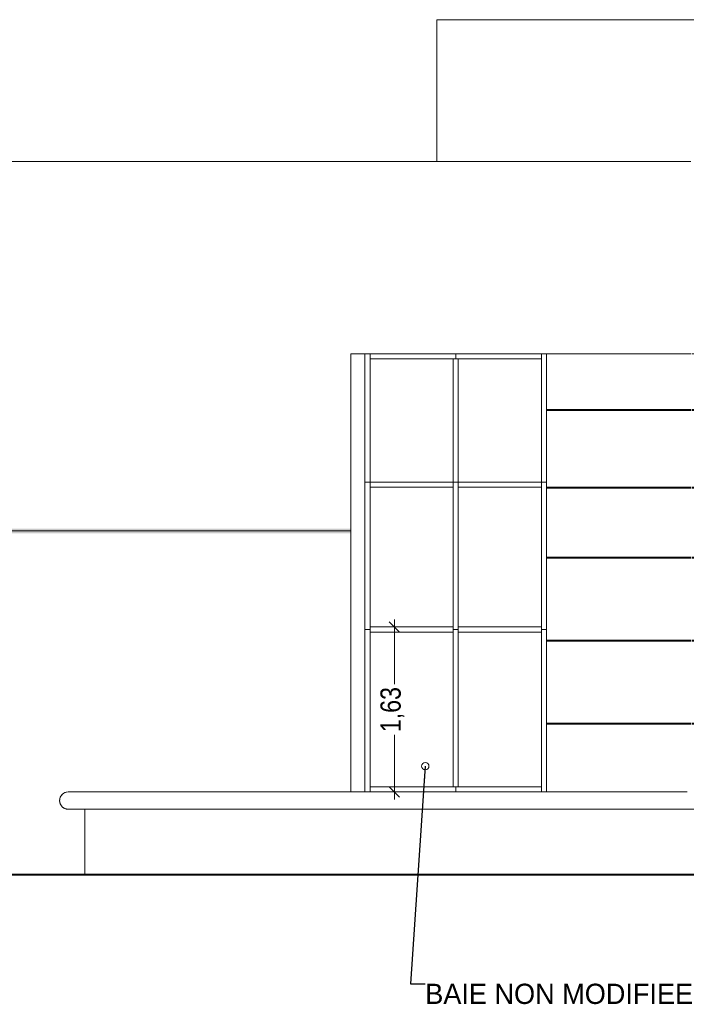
# Model space of a CAD drawing. Header units: millimetres. Extents: x 52659 to 1698020, y -10054 to 104697.
# Tile 341 of 363: x 1341875 to 1348459, y 2463 to 12191. Entities that reach past the tile are written whole.
import ezdxf

# ---------------------------------------------------------------- set-up
doc = ezdxf.new("R2010")
doc.units = ezdxf.units.MM
doc.header["$MEASUREMENT"] = 0
for name, color, linetype in [('01-02 Terrain 2D - limites parcelles.Terrain', 7, 'Continuous'), ('02-04 Mur.Construction', 7, 'Continuous'), ('05-02 Cotation 200ème 100ème.Cotations', 7, 'Continuous'), ('06-05 Etiquette.Texte', 7, 'Continuous'), ('08-07 2D Textures.2D', 7, 'Continuous'), ('A-GLAZ-CWMG-OTLN.Modèle IFC', 7, 'Continuous'), ('A-WALL-____-OTLN.Modèle IFC', 7, 'Continuous')]:
    doc.layers.add(name, color=color, linetype=linetype)
doc.styles.add('STYLE_GENERE_3', font='ARIALN.TTF')
doc.dimstyles.new('STYLE_GENERE__2', dxfattribs={"dimtxt": 200, "dimasz": 95, "dimexe": 0.18, "dimexo": 100, "dimgap": 0, "dimtad": 0, "dimlfac": 0.001, "dimzin": 0, "dimdsep": 46, "dimtxsty": 'STYLE_GENERE_3', "dimblk": 'ARROWHEAD_6', "dimblk1": 'ARROWHEAD_6', "dimblk2": 'ARROWHEAD_6', "dimcen": 0.09, "dimclrd": 7, "dimclre": 7, "dimclrt": 7, "dimazin": 0, "dimtfac": 1, "dimtdec": 4, "dimtmove": 0, "dimatfit": 3, "dimfxl": 1, "dimtolj": 1, "dimtzin": 0, "dimarcsym": 0})
doc.dimstyles.new('STYLE_GENERE__4', dxfattribs={"dimtxt": 0.18, "dimasz": 145.92, "dimexe": 0.18, "dimexo": 0.0625, "dimgap": 0, "dimtad": 0, "dimtih": 1, "dimtoh": 1, "dimdec": 4, "dimzin": 0, "dimdsep": 46, "dimcen": 0.09, "dimadec": 0, "dimazin": 0, "dimtfac": 1, "dimtdec": 4, "dimtmove": 0, "dimatfit": 3, "dimldrblk": 'ARROWHEAD_1', "dimfxl": 1, "dimtolj": 1, "dimtzin": 0, "dimarcsym": 0})

# ---------------------------------------------------------------- blocks, each defined once
blk = doc.blocks.new('Élément de coupe_836_4', base_point=(1305239.9, 3740.7))
at = {"layer": 'A-WALL-____-OTLN.Modèle IFC', "color": 7, "linetype": 'Continuous', "lineweight": 9}
for p, q in [((1342519.9, 3740.7), (1342519.9, 4390.7)), ((1343019.9, 3740.7), (1342519.9, 3740.7))]:
    blk.add_line(p, q, dxfattribs=at)
blk = doc.blocks.new('Élément de coupe_837_4', base_point=(1305239.9, 3740.7))
at = {"layer": 'A-WALL-____-OTLN.Modèle IFC', "color": 7, "linetype": 'Continuous', "lineweight": 9}
blk.add_line((1353697.4, 3740.7), (1343019.9, 3740.7), dxfattribs=at)
blk = doc.blocks.new('Élément de coupe_838_4', base_point=(1305239.9, 3740.7))
at = {"layer": 'A-WALL-____-OTLN.Modèle IFC', "color": 7, "linetype": 'Continuous', "lineweight": 18}
for p, q in [((1342269.9, 4475.7), (1342272.8, 4497.7)), ((1342270.6, 4486.7), (1342269.9, 4475.7)), ((1342272.8, 4453.7), (1342269.9, 4475.7)), ((1342269.9, 4475.7), (1342270.6, 4464.7)), ((1342270.6, 4486.5), (1342270, 4480.1)), ((1342270, 4480.1), (1342270.1, 4478.4)), ((1342270.6, 4486.7), (1342272.8, 4497.7)), ((1342270.6, 4486.7), (1342271.6, 4492.9)), ((1342271.6, 4492.9), (1342272.2, 4494.8)), ((1342272.8, 4497.7), (1342281.3, 4518.2)), ((1342272.8, 4497.7), (1342276.3, 4508)), ((1342275, 4504.2), (1342275.7, 4506.5)), ((1342275.7, 4506.5), (1342276.2, 4507.8)), ((1342276.2, 4507.8), (1342276.3, 4508)), ((1342281.3, 4518.2), (1342276.3, 4508)), ((1342276.4, 4508.2), (1342276.3, 4508.1)), ((1342276.4, 4508.2), (1342276.6, 4508.7)), ((1342276.4, 4508.2), (1342276.5, 4508.5)), ((1342281.3, 4518.2), (1342294.8, 4535.8)), ((1342287.1, 4527), (1342281.3, 4518.2)), ((1342282.9, 4520.7), (1342283.7, 4522.1)), ((1342283.7, 4522.1), (1342285.1, 4524.2)), ((1342284.4, 4522.8), (1342285.1, 4524.2)), ((1342287.1, 4527), (1342285.1, 4524.2)), ((1342294.8, 4535.8), (1342287.1, 4527)), ((1342287.1, 4527), (1342294.6, 4535.6)), ((1342287.5, 4527.4), (1342287.3, 4527.1)), ((1342287.5, 4527.4), (1342293.8, 4534.8)), ((1342293.8, 4534.8), (1342292.2, 4532.9)), ((1342293.8, 4534.8), (1342294.3, 4535.2)), ((1342294.7, 4535.7), (1342294.6, 4535.6)), ((1342294.8, 4535.8), (1342312.4, 4549.3)), ((1342294.8, 4535.8), (1342302.6, 4542.7)), ((1342301.7, 4542), (1342296.1, 4536.9)), ((1342302.3, 4542.4), (1342301.7, 4542)), ((1342302.3, 4542.4), (1342302.3, 4542.5)), ((1342312.4, 4549.3), (1342302.6, 4542.7)), ((1342302.6, 4542.7), (1342306.9, 4545.8)), ((1342303.2, 4543.1), (1342303, 4543)), ((1342303, 4543), (1342303, 4543)), ((1342306, 4545.2), (1342303.2, 4543.1)), ((1342304.3, 4544), (1342306, 4545.2)), ((1342306, 4545.2), (1342306.2, 4545.3)), ((1342306.9, 4545.8), (1342308.9, 4547)), ((1342312.4, 4549.3), (1342332.9, 4557.8)), ((1342321.9, 4554), (1342312.4, 4549.3)), ((1342320.1, 4553.1), (1342321.1, 4553.7)), ((1342321.1, 4553.7), (1342321.3, 4553.8)), ((1342321.3, 4553.8), (1342321.9, 4554)), ((1342332.9, 4557.8), (1342321.9, 4554)), ((1342322.4, 4554.2), (1342321.9, 4554)), ((1342322.4, 4554.2), (1342326, 4555.6)), ((1342322.4, 4554.2), (1342323.5, 4554.6)), ((1342327.3, 4556), (1342326, 4555.6)), ((1342337.2, 4558.8), (1342332.9, 4557.8)), ((1342337.2, 4558.8), (1342354.9, 4560.7)), ((1342338.5, 4559.1), (1342337.2, 4558.8)), ((1342354.9, 4560.7), (1342338.5, 4559.1)), ((1342676.8, 4560.7), (1342354.9, 4560.7)), ((1342998.7, 4560.7), (1342676.8, 4560.7)), ((1343642.6, 4560.7), (1342998.7, 4560.7)), ((1343964.5, 4560.7), (1343642.6, 4560.7)), ((1344286.4, 4560.7), (1343964.5, 4560.7)), ((1344930.3, 4560.7), (1344286.4, 4560.7)), ((1345327.6, 4560.7), (1344930.3, 4560.7)), ((1345724.9, 4560.7), (1345327.6, 4560.7)), ((1346122.2, 4560.7), (1345724.9, 4560.7)), ((1346519.5, 4560.7), (1346122.2, 4560.7)), ((1346916.8, 4560.7), (1346519.5, 4560.7)), ((1347314.1, 4560.7), (1346916.8, 4560.7)), ((1347711.4, 4560.7), (1347314.1, 4560.7)), ((1348108.7, 4560.7), (1347711.4, 4560.7)), ((1348468.3, 4560.7), (1348108.7, 4560.7)), ((1342270.5, 4466.8), (1342270.5, 4465.4)), ((1342270.6, 4464.8), (1342270.5, 4465.4)), ((1342270.6, 4464.7), (1342272.8, 4453.7)), ((1342270.6, 4464.6), (1342270.7, 4464.3)), ((1342281.3, 4433.2), (1342272.8, 4453.7)), ((1342272.8, 4453.7), (1342276.2, 4443.5)), ((1342273.4, 4452), (1342273.7, 4450.7)), ((1342275.4, 4445.6), (1342273.7, 4450.7)), ((1342275.4, 4445.6), (1342275.1, 4447)), ((1342276.2, 4443.5), (1342275.4, 4445.6)), ((1342276.2, 4443.5), (1342281.3, 4433.2)), ((1342276.3, 4443.4), (1342276.4, 4443.2)), ((1342276.4, 4443.2), (1342279.8, 4435.8)), ((1342279.8, 4435.8), (1342277.9, 4440.2)), ((1342280.6, 4434.6), (1342279.8, 4435.8)), ((1342294.8, 4415.6), (1342281.3, 4433.2)), ((1342281.3, 4433.2), (1342287.1, 4424.5)), ((1342286.6, 4425.1), (1342285.6, 4426.7)), ((1342286.6, 4425.1), (1342287.1, 4424.5)), ((1342287.1, 4424.5), (1342294.8, 4415.6)), ((1342287.1, 4424.5), (1342287.5, 4424)), ((1342291.2, 4419.7), (1342287.5, 4424)), ((1342288.6, 4422.7), (1342287.5, 4424)), ((1342294.8, 4415.6), (1342302.6, 4408.7)), ((1342312.4, 4402.1), (1342294.8, 4415.6)), ((1342297.6, 4412.9), (1342296.6, 4414)), ((1342297.6, 4412.9), (1342302.4, 4408.9)), ((1342312.4, 4402.1), (1342302.6, 4408.7)), ((1342302.6, 4408.7), (1342302.8, 4408.6)), ((1342302.8, 4408.6), (1342303.1, 4408.4)), ((1342303.2, 4408.3), (1342302.9, 4408.5)), ((1342306.8, 4405.8), (1342303.2, 4408.3)), ((1342303.7, 4407.9), (1342303.2, 4408.3)), ((1342315.1, 4400.6), (1342312.4, 4402.1)), ((1342332.9, 4393.6), (1342312.4, 4402.1)), ((1342315.1, 4400.6), (1342321.2, 4397.7)), ((1342316.9, 4399.7), (1342317.3, 4399.4)), ((1342321.2, 4397.7), (1342317.3, 4399.4)), ((1342328.8, 4394.8), (1342321.2, 4397.7)), ((1342322.4, 4397.2), (1342321.6, 4397.5)), ((1342323.7, 4396.7), (1342322.4, 4397.2)), ((1342323.9, 4396.7), (1342323.7, 4396.7)), ((1342332.9, 4393.6), (1342328.8, 4394.8)), ((1342354.9, 4390.7), (1342332.9, 4393.6)), ((1342333.2, 4393.6), (1342333.7, 4393.4)), ((1342333.2, 4393.5), (1342333.2, 4393.6)), ((1342333.7, 4393.4), (1342338.4, 4392.3)), ((1342338.4, 4392.3), (1342334.1, 4393.4)), ((1342354.9, 4390.7), (1342338.4, 4392.3)), ((1342338.6, 4392.3), (1342338.5, 4392.3)), ((1342340.3, 4392), (1342338.6, 4392.3)), ((1342354.9, 4390.7), (1342338.6, 4392.3)), ((1342354.9, 4390.7), (1342340.3, 4392)), ((1342354.9, 4390.7), (1342676.8, 4390.7)), ((1342676.8, 4390.7), (1342998.7, 4390.7)), ((1342998.7, 4390.7), (1343642.6, 4390.7)), ((1343642.6, 4390.7), (1344286.4, 4390.7)), ((1344286.4, 4390.7), (1344930.3, 4390.7)), ((1344930.3, 4390.7), (1345402.9, 4390.7)), ((1345402.9, 4390.7), (1345875.6, 4390.7)), ((1345875.6, 4390.7), (1346348.3, 4390.7)), ((1346348.3, 4390.7), (1346821, 4390.7)), ((1346821, 4390.7), (1347293.7, 4390.7)), ((1347293.7, 4390.7), (1347766.4, 4390.7)), ((1347766.4, 4390.7), (1348239.1, 4390.7)), ((1348239.1, 4390.7), (1348711.7, 4390.7))]:
    blk.add_line(p, q, dxfattribs=at)
blk = doc.blocks.new('Élément de coupe_840_4', base_point=(1305239.9, 3740.7))
at = {"layer": 'A-WALL-____-OTLN.Modèle IFC', "color": 7, "linetype": 'Continuous', "lineweight": 9}
for p, q in [((1347079.9, 7140.7), (1347079.9, 6880.7)), ((1347079.9, 6870.7), (1347079.9, 6880.7)), ((1347079.9, 6880.7), (1348508.2, 6880.7)), ((1347079.9, 6870.7), (1347079.9, 6060.7)), ((1348508.2, 6870.7), (1347079.9, 6870.7)), ((1348518.2, 6880.7), (1349941.6, 6880.7)), ((1349941.6, 6870.7), (1348518.2, 6870.7)), ((1349951.6, 6880.7), (1351099.9, 6880.7)), ((1351099.9, 6870.7), (1349951.6, 6870.7)), ((1347079.9, 6050.7), (1347079.9, 6060.7)), ((1347079.9, 6060.7), (1348508.2, 6060.7)), ((1347079.9, 6050.7), (1347079.9, 5240.7)), ((1348508.2, 6050.7), (1347079.9, 6050.7)), ((1348518.2, 6060.7), (1349941.6, 6060.7)), ((1349941.6, 6050.7), (1348518.2, 6050.7)), ((1349951.6, 6060.7), (1351099.9, 6060.7)), ((1351099.9, 6050.7), (1349951.6, 6050.7)), ((1347079.9, 5230.7), (1347079.9, 5240.7)), ((1347079.9, 5240.7), (1348508.2, 5240.7)), ((1348508.2, 5230.7), (1347079.9, 5230.7)), ((1347079.9, 5230.7), (1347079.9, 4560.7)), ((1348518.2, 5240.7), (1349941.6, 5240.7)), ((1349941.6, 5230.7), (1348518.2, 5230.7)), ((1349951.6, 5240.7), (1351099.9, 5240.7)), ((1351099.9, 5230.7), (1349951.6, 5230.7))]:
    blk.add_line(p, q, dxfattribs=at)
blk = doc.blocks.new('Élément de coupe_843_4', base_point=(1305239.9, 3740.7))
at = {"layer": 'A-WALL-____-OTLN.Modèle IFC', "color": 7, "linetype": 'Continuous', "lineweight": 18}
for p, q in [((1342990.6, 7140.7), (1343309.1, 7140.7)), ((1345107.2, 7140.7), (1345145.9, 7140.7)), ((1341179.7, 3740.7), (1340635, 3740.7)), ((1341855.5, 3740.7), (1341179.7, 3740.7)), ((1342519.9, 3740.7), (1341855.5, 3740.7))]:
    blk.add_line(p, q, dxfattribs=at)
blk = doc.blocks.new('Élément de coupe_919_4', base_point=(1305239.9, 3740.7))
at = {"layer": 'A-WALL-____-OTLN.Modèle IFC', "color": 7, "linetype": 'Continuous', "lineweight": 9}
blk.add_line((1345145.9, 7140.7), (1345145.9, 4560.7), dxfattribs=at)
blk = doc.blocks.new('Élément de coupe_924_4', base_point=(1305239.9, 3740.7))
at = {"layer": 'A-GLAZ-CWMG-OTLN.Modèle IFC', "color": 7, "linetype": 'Continuous', "lineweight": 18}
for p, q in [((1346157.6, 6140.7), (1346157.6, 4610.7)), ((1346207.6, 6140.7), (1346207.6, 4610.7))]:
    blk.add_line(p, q, dxfattribs=at)
blk = doc.blocks.new('Élément de coupe_925_4', base_point=(1305239.9, 3740.7))
at = {"layer": 'A-GLAZ-CWMG-OTLN.Modèle IFC', "color": 7, "linetype": 'Continuous', "lineweight": 18}
for p, q in [((1345335.4, 6190.7), (1345335.4, 7570.7)), ((1345285.4, 6165.7), (1345285.4, 7140.7))]:
    blk.add_line(p, q, dxfattribs=at)
blk = doc.blocks.new('Élément de coupe_926_4', base_point=(1305239.9, 3740.7))
at = {"layer": 'A-GLAZ-CWMG-OTLN.Modèle IFC', "color": 7, "linetype": 'Continuous', "lineweight": 18}
blk.add_line((1347029.9, 6140.7), (1347029.9, 4610.7), dxfattribs=at)
blk = doc.blocks.new('Élément de coupe_927_4', base_point=(1305239.9, 3740.7))
at = {"layer": 'A-GLAZ-CWMG-OTLN.Modèle IFC', "color": 7, "linetype": 'Continuous', "lineweight": 18}
for p, q in [((1345335.4, 7620.7), (1345335.4, 7570.7)), ((1345335.4, 7620.7), (1346157.6, 7620.7)), ((1345335.4, 7570.7), (1346157.6, 7570.7))]:
    blk.add_line(p, q, dxfattribs=at)
blk = doc.blocks.new('Élément de coupe_928_4', base_point=(1305239.9, 3740.7))
at = {"layer": 'A-GLAZ-CWMG-OTLN.Modèle IFC', "color": 7, "linetype": 'Continuous', "lineweight": 18}
for p, q in [((1346207.6, 7620.7), (1347029.9, 7620.7)), ((1346207.6, 7570.7), (1347029.9, 7570.7))]:
    blk.add_line(p, q, dxfattribs=at)
blk = doc.blocks.new('Élément de coupe_929_4', base_point=(1305239.9, 3740.7))
at = {"layer": 'A-GLAZ-CWMG-OTLN.Modèle IFC', "color": 7, "linetype": 'Continuous', "lineweight": 18}
for p, q in [((1346207.6, 4610.7), (1346182.6, 4610.7)), ((1347029.9, 4610.7), (1346207.6, 4610.7)), ((1347029.9, 4560.7), (1347029.9, 4610.7))]:
    blk.add_line(p, q, dxfattribs=at)
blk = doc.blocks.new('Élément de coupe_930_4', base_point=(1305239.9, 3740.7))
at = {"layer": 'A-GLAZ-CWMG-OTLN.Modèle IFC', "color": 7, "linetype": 'Continuous', "lineweight": 18}
for p, q in [((1346157.6, 4610.7), (1345335.4, 4610.7)), ((1346182.6, 4610.7), (1346157.6, 4610.7)), ((1346182.6, 4560.7), (1346182.6, 4610.7))]:
    blk.add_line(p, q, dxfattribs=at)
blk = doc.blocks.new('Élément de coupe_931_4', base_point=(1305239.9, 3740.7))
at = {"layer": 'A-GLAZ-CWMG-OTLN.Modèle IFC', "color": 7, "linetype": 'Continuous', "lineweight": 18}
for p, q in [((1346157.6, 7620.7), (1346157.6, 7570.7)), ((1346207.6, 7620.7), (1346207.6, 6190.7)), ((1346157.6, 7570.7), (1346157.6, 6190.7)), ((1346207.6, 6165.7), (1346157.6, 6165.7))]:
    blk.add_line(p, q, dxfattribs=at)
blk = doc.blocks.new('Élément de coupe_932_4', base_point=(1305239.9, 3740.7))
at = {"layer": 'A-GLAZ-CWMG-OTLN.Modèle IFC', "color": 7, "linetype": 'Continuous', "lineweight": 18}
for p, q in [((1345285.4, 6165.7), (1345335.4, 6165.7)), ((1345285.4, 4560.7), (1345285.4, 6165.7)), ((1345335.4, 4560.7), (1345335.4, 6140.7))]:
    blk.add_line(p, q, dxfattribs=at)
blk = doc.blocks.new('Élément de coupe_933_4', base_point=(1305239.9, 3740.7))
at = {"layer": 'A-GLAZ-CWMG-OTLN.Modèle IFC', "color": 7, "linetype": 'Continuous', "lineweight": 18}
for p, q in [((1347029.9, 7620.7), (1347029.9, 6190.7)), ((1347079.9, 6165.7), (1347029.9, 6165.7))]:
    blk.add_line(p, q, dxfattribs=at)
blk = doc.blocks.new('Élément de coupe_934_4', base_point=(1305239.9, 3740.7))
at = {"layer": 'A-GLAZ-CWMG-OTLN.Modèle IFC', "color": 7, "linetype": 'Continuous', "lineweight": 18}
for p, q in [((1346207.6, 6190.7), (1346207.6, 6140.7)), ((1346207.6, 6190.7), (1347029.9, 6190.7)), ((1346207.6, 6140.7), (1347029.9, 6140.7)), ((1347029.9, 6190.7), (1347029.9, 6140.7))]:
    blk.add_line(p, q, dxfattribs=at)
blk = doc.blocks.new('Élément de coupe_935_4', base_point=(1305239.9, 3740.7))
at = {"layer": 'A-GLAZ-CWMG-OTLN.Modèle IFC', "color": 7, "linetype": 'Continuous', "lineweight": 18}
for p, q in [((1345335.4, 6190.7), (1345335.4, 6140.7)), ((1345335.4, 6190.7), (1346157.6, 6190.7)), ((1345335.4, 6140.7), (1346157.6, 6140.7)), ((1346157.6, 6190.7), (1346157.6, 6140.7))]:
    blk.add_line(p, q, dxfattribs=at)
blk = doc.blocks.new('Élément de coupe_940_4', base_point=(1305239.9, 3740.7))
at = {"layer": 'A-WALL-____-OTLN.Modèle IFC', "color": 7, "linetype": 'Continuous', "lineweight": 9}
for p, q in [((1347079.9, 8890.7), (1348508.2, 8890.7)), ((1347079.9, 8890.7), (1347079.9, 8340.7)), ((1348518.2, 8890.7), (1349941.6, 8890.7)), ((1349951.6, 8890.7), (1351099.9, 8890.7)), ((1347079.9, 8330.7), (1347079.9, 8340.7)), ((1347079.9, 8340.7), (1348508.2, 8340.7)), ((1347079.9, 8330.7), (1347079.9, 7570.7)), ((1348508.2, 8330.7), (1347079.9, 8330.7)), ((1348518.2, 8340.7), (1349941.6, 8340.7)), ((1349941.6, 8330.7), (1348518.2, 8330.7)), ((1349951.6, 8340.7), (1351099.9, 8340.7)), ((1351099.9, 8330.7), (1349951.6, 8330.7)), ((1347079.9, 7560.7), (1347079.9, 7570.7)), ((1347079.9, 7570.7), (1348508.2, 7570.7)), ((1347079.9, 7560.7), (1347079.9, 7140.7)), ((1348508.2, 7560.7), (1347079.9, 7560.7)), ((1348518.2, 7570.7), (1349941.6, 7570.7)), ((1349941.6, 7560.7), (1348518.2, 7560.7)), ((1349951.6, 7570.7), (1351099.9, 7570.7)), ((1351099.9, 7560.7), (1349951.6, 7560.7))]:
    blk.add_line(p, q, dxfattribs=at)
blk = doc.blocks.new('Élément de coupe_976_4', base_point=(1305239.9, 3740.7))
at = {"layer": 'A-WALL-____-OTLN.Modèle IFC', "color": 7, "linetype": 'Continuous', "lineweight": 9}
for p, q in [((1345145.9, 8890.7), (1345145.9, 7140.7)), ((1345145.9, 8890.7), (1345285.4, 8890.7)), ((1345285.4, 7620.7), (1345285.4, 7140.7))]:
    blk.add_line(p, q, dxfattribs=at)
blk = doc.blocks.new('Élément de coupe_979_4', base_point=(1305239.9, 3740.7))
at = {"layer": 'A-GLAZ-CWMG-OTLN.Modèle IFC', "color": 7, "linetype": 'Continuous', "lineweight": 18}
for p, q in [((1346157.6, 8840.7), (1346157.6, 7620.7)), ((1346207.6, 8840.7), (1346207.6, 7620.7)), ((1346207.6, 7620.7), (1346157.6, 7620.7))]:
    blk.add_line(p, q, dxfattribs=at)
blk = doc.blocks.new('Élément de coupe_980_4', base_point=(1305239.9, 3740.7))
at = {"layer": 'A-GLAZ-CWMG-OTLN.Modèle IFC', "color": 7, "linetype": 'Continuous', "lineweight": 18}
for p, q in [((1345285.4, 8890.7), (1345335.4, 8890.7)), ((1345285.4, 7620.7), (1345285.4, 8890.7)), ((1345335.4, 7620.7), (1345335.4, 8840.7)), ((1345285.4, 7620.7), (1345335.4, 7620.7))]:
    blk.add_line(p, q, dxfattribs=at)
blk = doc.blocks.new('Élément de coupe_981_4', base_point=(1305239.9, 3740.7))
at = {"layer": 'A-GLAZ-CWMG-OTLN.Modèle IFC', "color": 7, "linetype": 'Continuous', "lineweight": 18}
for p, q in [((1347079.9, 8890.7), (1347029.9, 8890.7)), ((1347029.9, 8840.7), (1347029.9, 7620.7)), ((1347079.9, 7620.7), (1347029.9, 7620.7))]:
    blk.add_line(p, q, dxfattribs=at)
blk = doc.blocks.new('Élément de coupe_982_4', base_point=(1305239.9, 3740.7))
at = {"layer": 'A-GLAZ-CWMG-OTLN.Modèle IFC', "color": 7, "linetype": 'Continuous', "lineweight": 18}
for p, q in [((1345335.4, 8890.7), (1345335.4, 8840.7)), ((1345335.4, 8890.7), (1346182.6, 8890.7)), ((1345335.4, 8840.7), (1346157.6, 8840.7)), ((1346157.6, 8840.7), (1346182.6, 8840.7))]:
    blk.add_line(p, q, dxfattribs=at)
blk = doc.blocks.new('Élément de coupe_983_4', base_point=(1305239.9, 3740.7))
at = {"layer": 'A-GLAZ-CWMG-OTLN.Modèle IFC', "color": 7, "linetype": 'Continuous', "lineweight": 18}
for p, q in [((1346182.6, 8890.7), (1346182.6, 8840.7)), ((1346182.6, 8890.7), (1347029.9, 8890.7)), ((1347029.9, 8890.7), (1347029.9, 8840.7)), ((1346182.6, 8840.7), (1346207.6, 8840.7)), ((1346207.6, 8840.7), (1347029.9, 8840.7))]:
    blk.add_line(p, q, dxfattribs=at)
blk = doc.blocks.new('Élément de coupe_984_4', base_point=(1305239.9, 3740.7))
at = {"layer": 'A-WALL-____-OTLN.Modèle IFC', "color": 7, "linetype": 'Continuous', "lineweight": 18}
for p, q in [((1341706.6, 10790.7), (1342371.9, 10790.7)), ((1342371.9, 10790.7), (1343023.1, 10790.7)), ((1343023.1, 10790.7), (1343656.9, 10790.7)), ((1343656.9, 10790.7), (1344269.8, 10790.7)), ((1344269.8, 10790.7), (1344706.6, 10790.7)), ((1344706.6, 10790.7), (1345143.3, 10790.7)), ((1345143.3, 10790.7), (1345690.6, 10790.7)), ((1345690.6, 10790.7), (1346206.4, 10790.7)), ((1346206.4, 10790.7), (1346688.1, 10790.7)), ((1346688.1, 10790.7), (1347133.2, 10790.7)), ((1347133.2, 10790.7), (1347539.3, 10790.7)), ((1347539.3, 10790.7), (1347904.4, 10790.7)), ((1347904.4, 10790.7), (1348226.4, 10790.7)), ((1348226.4, 10790.7), (1348503.8, 10790.7)), ((1342183.1, 7140.7), (1341530.5, 7140.7)), ((1342823.3, 7140.7), (1342183.1, 7140.7)), ((1343288.2, 7140.7), (1342823.3, 7140.7)), ((1343753.2, 7140.7), (1343309.1, 7140.7)), ((1344348.4, 7140.7), (1343753.2, 7140.7)), ((1344920.3, 7140.7), (1344348.4, 7140.7)), ((1345145.9, 7140.7), (1344920.3, 7140.7))]:
    blk.add_line(p, q, dxfattribs=at)
blk = doc.blocks.new('Élément de coupe_1085_4', base_point=(1305239.9, 3740.7))
at = {"layer": '02-04 Mur.Construction', "color": 7, "linetype": 'Continuous', "lineweight": 9}
for p, q in [((1345996.3, 12190.7), (1345996.3, 10790.7)), ((1348604.4, 12190.7), (1345996.3, 12190.7))]:
    blk.add_line(p, q, dxfattribs=at)
blk = doc.blocks.new('*D1500', base_point=(1305239.9, 3740.7))
at = {"layer": '05-02 Cotation 200ème 100ème.Cotations', "color": 7, "linetype": 'Continuous', "lineweight": 25, "transparency": 16777216}
for p, q in [((1345625.6, 6140.7), (1345525.6, 6240.7)), ((1345525.6, 4610.7), (1345625.6, 4510.7))]:
    blk.add_line(p, q, dxfattribs=at)
at = {"layer": '05-02 Cotation 200ème 100ème.Cotations', "color": 7, "linetype": 'Continuous', "lineweight": 13, "transparency": 16777216}
for p, q in [((1345575.6, 6190.7), (1345575.6, 6265.7)), ((1345669.3, 6190.7), (1345481.8, 6190.7)), ((1345575.6, 5624.6), (1345575.6, 6190.7)), ((1345575.6, 4560.7), (1345575.6, 5126.8)), ((1345669.3, 4560.7), (1345481.8, 4560.7)), ((1345575.6, 4485.7), (1345575.6, 4560.7))]:
    blk.add_line(p, q, dxfattribs=at)
at = {"layer": '05-02 Cotation 200ème 100ème.Cotations', "color": 7, "lineweight": 9, "transparency": 16777216, "insert": (1345675.6, 5151.7), "char_height": 200, "attachment_point": 7, "rotation": 90, "style": 'STYLE_GENERE_3'}
blk.add_mtext('\\A1;1,63', dxfattribs=at)
blk = doc.blocks.new('ARROWHEAD_6')
at = {"color": 0, "linetype": 'Continuous', "lineweight": 0}
for p, q in [((0, 0), (-1, 0)), ((-0.5, -0.5), (0.5, 0.5))]:
    blk.add_line(p, q, dxfattribs=at)
blk = doc.blocks.new('ARROWHEAD_1')
at = {"color": 0, "linetype": 'Continuous', "lineweight": 0}
blk.add_line((0, 0), (-1, 0), dxfattribs=at)
blk.add_circle((0, 0), 0.25, dxfattribs=at)

msp = doc.modelspace()

# ---------------------------------------------------------------- hatches: boundary and pattern name
at = {"layer": '08-07 2D Textures.2D', "linetype": 'Continuous', "lineweight": 0}
msp.add_hatch(color=255, dxfattribs=at).paths.add_polyline_path([(1334629.232, 7163.093), (1345141.023, 7163.093), (1345141.023, 7114.756), (1334629.232, 7114.756)])

# ---------------------------------------------------------------- linework, layer by layer
at = {"layer": '01-02 Terrain 2D - limites parcelles.Terrain', "color": 7, "linetype": 'Continuous', "lineweight": 40, "flags": 128}
msp.add_lwpolyline([(1394429.503, 3740.697), (1287746.743, 3740.697)], dxfattribs=at)
at = {"layer": '01-02 Terrain 2D - limites parcelles.Terrain', "color": 254, "linetype": 'Continuous', "lineweight": 13, "true_color": 0xe8e8e8, "flags": 128}
msp.add_lwpolyline([(1293802.174, 3740.697), (1329482.416, 3740.697), (1361677.837, 3740.697)], dxfattribs=at)

# ---------------------------------------------------------------- block references
at = {"layer": '02-04 Mur.Construction', "lineweight": 0}
msp.add_blockref('Élément de coupe_1085_4', (1305239.898, 3740.697), dxfattribs=at)
at = {"layer": 'A-GLAZ-CWMG-OTLN.Modèle IFC', "lineweight": 0}
for name in ['Élément de coupe_980_4', 'Élément de coupe_982_4', 'Élément de coupe_983_4', 'Élément de coupe_981_4', 'Élément de coupe_979_4', 'Élément de coupe_927_4', 'Élément de coupe_931_4', 'Élément de coupe_928_4', 'Élément de coupe_933_4', 'Élément de coupe_925_4', 'Élément de coupe_932_4', 'Élément de coupe_935_4', 'Élément de coupe_924_4', 'Élément de coupe_934_4', 'Élément de coupe_926_4', 'Élément de coupe_930_4', 'Élément de coupe_929_4']:
    msp.add_blockref(name, (1305239.898, 3740.697), dxfattribs=at)
at = {"layer": 'A-WALL-____-OTLN.Modèle IFC', "lineweight": 0}
for name in ['Élément de coupe_984_4', 'Élément de coupe_976_4', 'Élément de coupe_940_4', 'Élément de coupe_843_4', 'Élément de coupe_919_4', 'Élément de coupe_840_4', 'Élément de coupe_838_4', 'Élément de coupe_836_4', 'Élément de coupe_837_4']:
    msp.add_blockref(name, (1305239.898, 3740.697), dxfattribs=at)

# ---------------------------------------------------------------- texts
at = {"layer": '06-05 Etiquette.Texte', "color": 7, "linetype": 'Continuous', "lineweight": 9, "insert": (1345881.153, 2666.552), "char_height": 200, "attachment_point": 1}
msp.add_mtext('\\A1;BAIE NON MODIFIEE ', dxfattribs=at)

# ---------------------------------------------------------------- dimensions: what is measured, and where the dimension line sits
at = {"layer": '05-02 Cotation 200ème 100ème.Cotations', "color": 7, "linetype": 'Continuous', "lineweight": 13}
dim = msp.add_linear_dim(base=(1345575.592, 6190.697), p1=(1347079.898, 4560.697), p2=(1347007.091, 6190.697), angle=90, dimstyle='STYLE_GENERE__2', dxfattribs=at)
dim.commit()
dim.dimension.update_dxf_attribs({"geometry": '*D1500', "text_midpoint": (1345575.592, 5411.461), "dimtype": 160, "text_rotation": 90})

# ---------------------------------------------------------------- leaders
at = {"layer": '06-05 Etiquette.Texte', "color": 7, "linetype": 'Continuous', "lineweight": 9, "annotation_type": 0, "has_hookline": 1, "hookline_direction": 0, "text_width": 3133.333}
msp.add_leader([(1345881.153, 4815.473), (1345735.233, 2666.552), (1345881.153, 2666.552)], dimstyle='STYLE_GENERE__4', dxfattribs=at)

doc.saveas('drawing.dxf')
